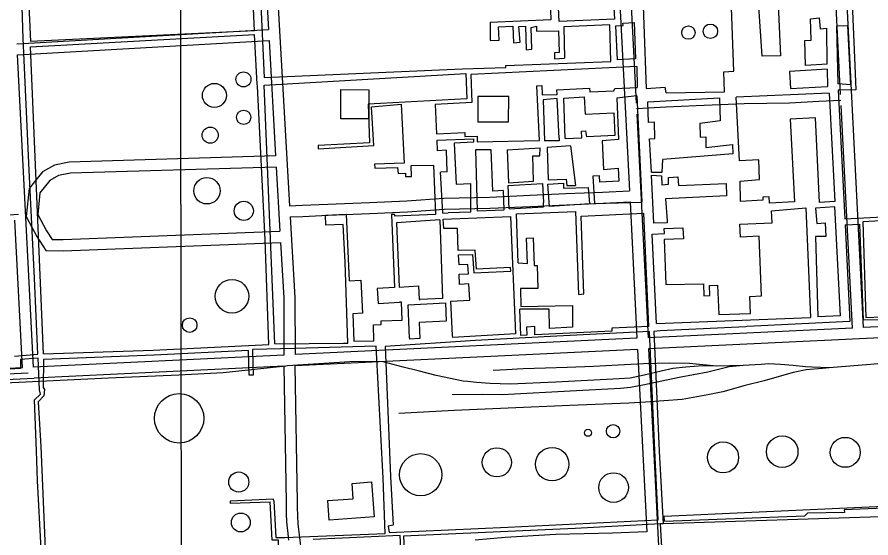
# Model space of a CAD drawing. Extents: x 3313447 to 3351316, y 703786 to 729172.
# Drawn here: x 3327644 to 3329944, y 718839 to 720243 of the extents above; entities that cross this region are included whole.
import ezdxf

# ---------------------------------------------------------------- set-up
doc = ezdxf.new("R2010")
doc.units = 0
for name, color, linetype in [('V-BLDG-OTLN', 7, 'Continuous'), ('V-DOMW-TANK', 7, 'Continuous'), ('V-GRID-MAJR', 7, 'Continuous'), ('V-RAIL-TRAK', 7, 'Continuous'), ('V-ROAD-CNTR', 7, 'Continuous'), ('V-UTIL-LINE', 7, 'Continuous')]:
    doc.layers.add(name, color=color, linetype=linetype)

msp = doc.modelspace()

# ---------------------------------------------------------------- linework, layer by layer
at = {"layer": 'V-BLDG-OTLN'}
for points in [[(3328591.6, 720047.3), (3328591.2, 719969), (3328515.9, 719969.4), (3328516.3, 720047.7)], [(3328968.4, 720029), (3328885.3, 720029.3), (3328885, 719961.2), (3328968.2, 719960.9)], [(3328605.5, 718895.9), (3328484.5, 718887.2), (3328480.6, 718940.1), (3328549.2, 718945.1), (3328546.2, 718986.5), (3328598.6, 718990.3)]]:
    msp.add_lwpolyline(points, close=True, dxfattribs=at)
at = {"layer": 'V-DOMW-TANK'}
for centre, radius in [((3329452.4, 720201.4), 18), ((3329511.7, 720205.1), 19.4), ((3328253.8, 720075.3), 20.2), ((3328175.4, 720032.2), 32.3), ((3328254.3, 719973.1), 19.1), ((3328164.1, 719925), 21.8), ((3328155.4, 719775.2), 35.6), ((3328254.6, 719721.1), 25.9), ((3328222.9, 719490.8), 45.3), ((3328108.8, 719412.9), 19.7), ((3328080.5, 719161.7), 66.6), ((3329249.6, 719127), 18), ((3329182, 719122.8), 9.46), ((3329705.1, 719071.7), 42.6), ((3329545.9, 719056.5), 41.9), ((3329874.9, 719070.1), 40.4), ((3328731.1, 719009.7), 56.9), ((3328936.4, 719043.1), 39.3), ((3329085.4, 719038.1), 45.2), ((3328241, 718990), 27.1), ((3329250.9, 718975.2), 40), ((3328246.5, 718881.1), 25.4)]:
    msp.add_circle(centre, radius, dxfattribs=at)
at = {"layer": 'V-GRID-MAJR'}
msp.add_spline([(3328090.9, 715239.9), (3328083, 721301.5), (3328075.1, 727363.2), (3328075.1, 727366.3)], degree=3, dxfattribs=at)
at = {"layer": 'V-RAIL-TRAK'}
for points in [[(3329599.7, 719304.6), (3329528.3, 719302.8), (3329490.8, 719303), (3329445.8, 719299.6), (3329410.1, 719296), (3329379.2, 719289.3), (3329333.1, 719278.2), (3329295.4, 719270.4), (3329266.3, 719268.2), (3329095.4, 719259.4), (3328972.3, 719253.9), (3328918.5, 719255.7), (3328881.4, 719258.3), (3328858.3, 719260.6), (3328845.7, 719261.9), (3328773.1, 719276.8), (3328724.3, 719289.8), (3328684.2, 719300), (3328630.1, 719313.6), (3328614.1, 719315.2), (3328540.6, 719313.8), (3328372.4, 719303.3), (3328367.6, 719302.7), (3328199.1, 719284), (3328079.5, 719277.9), (3327890.2, 719269.6), (3327591.7, 719256)], [(3330030, 719314.7), (3329943, 719307.3), (3329831.8, 719298.1), (3329813.4, 719296.3), (3329769.4, 719292.3), (3329735.1, 719285.5), (3329656.5, 719262.6), (3329605.8, 719250.2), (3329545.6, 719233.2), (3329504.8, 719224.7), (3329435.5, 719212.9), (3329336.7, 719205.2), (3329291.9, 719202.8), (3329132.8, 719196.1), (3328966.7, 719189), (3328821.4, 719183.1), (3328672, 719175.1)], [(3329831.8, 719298.1), (3329786.3, 719299.3), (3329767.6, 719300.9), (3329734.3, 719303.9), (3329700.3, 719306.5), (3329668, 719308.4), (3329648.6, 719307.3), (3329599.7, 719304.6), (3329562.3, 719300.2), (3329505.1, 719286.4), (3329427.5, 719271.5), (3329334.2, 719251.9), (3329296.2, 719244.8), (3329269.2, 719242.6), (3329151, 719235.7), (3328950.6, 719224.7), (3328897.5, 719225.8), (3328816.4, 719225.4)], [(3329528.3, 719302.8), (3329455.5, 719309.2), (3329402.7, 719310.6), (3329331.4, 719308.7), (3329262.8, 719304.7), (3329196.5, 719301.8), (3329125.7, 719299.2), (3329067.4, 719297), (3329006.9, 719295.1), (3328962.2, 719292.9), (3328926.8, 719290.8)]]:
    msp.add_lwpolyline(points, dxfattribs=at)
at = {"layer": 'V-ROAD-CNTR'}
for points in [[(3328291.3, 720763.7), (3328297.7, 720614.9), (3328320.8, 720209.9)], [(3328321.3, 720765.5), (3328327.6, 720616.4), (3328378.1, 719734.1)], [(3329862.4, 720034.3), (3329843, 720418.3)], [(3329924.1, 719406.6), (3329872.9, 720420.5)], [(3329262.7, 720384.4), (3329293.6, 719774.9)], [(3329293, 720379.2), (3329311.7, 720011)], [(3327643, 720171.6), (3328320.8, 720209.9)], [(3327644.6, 720141.7), (3328322.6, 720180)], [(3328322.6, 720180), (3328340.3, 719868.9)], [(3327688.2, 719300.1), (3327644.6, 720141.7)], [(3329312.3, 719996.5), (3329392.5, 720001.8), (3329473.6, 720004.6), (3329603.1, 720010.1), (3329724.5, 720011.9), (3329803.5, 720016.5), (3329843.1, 720018.5), (3329863.3, 720019.5)], [(3329894.1, 719405.1), (3329863.8, 720005.2)], [(3329313.1, 719981.9), (3329343.7, 719378.9)], [(3328340.3, 719868.9), (3327784.4, 719852.5), (3327744.8, 719844.3), (3327712.5, 719825.9), (3327676, 719781.5), (3327668.5, 719705.5), (3327697.1, 719651.9), (3327721.6, 719614.4), (3327768.4, 719613.5), (3328353.7, 719636.1)], [(3328342.1, 719839), (3327788, 719822.6), (3327755.6, 719815.9), (3327732.2, 719802.5), (3327705, 719769.5), (3327699.3, 719711.6), (3327723, 719667.2), (3327738.1, 719644.1), (3327768.1, 719643.5), (3328352, 719666)], [(3328342.1, 719839), (3328352, 719666)], [(3328378.1, 719734.7), (3328412.3, 719736.1), (3328480.9, 719739.3), (3328592.9, 719743.5), (3328694.3, 719748.1), (3328793.2, 719755.1), (3328917.7, 719758.3), (3329026, 719763), (3329122.5, 719767.4), (3329221.2, 719771.7), (3329293.6, 719775.4)], [(3328379.8, 719704.8), (3328413.6, 719706.1), (3328482.2, 719709.4), (3328594.1, 719713.5), (3328696.1, 719718.2), (3328794.7, 719725.1), (3328918.7, 719728.3), (3329027.3, 719733), (3329123.8, 719737.4), (3329222.7, 719741.7), (3329295.1, 719745.4)], [(3329295.1, 719745.5), (3329313.7, 719377.5)], [(3326968.5, 719666.4), (3327647.7, 719711.8)], [(3327658.2, 719298.6), (3327637.6, 719696)], [(3328379.8, 719704.8), (3328392.2, 719487.3), (3328392.7, 719333.6)], [(3328353.7, 719636.1), (3328362.2, 719486.4), (3328362.7, 719332.2)], [(3330077.1, 719413.8), (3329924.1, 719406.6)], [(3329894.1, 719405.1), (3329343.7, 719378.9)], [(3329313.7, 719377.5), (3328392.7, 719333.6)], [(3330084.1, 719384.1), (3329345.2, 719348.9)], [(3329315.2, 719347.5), (3328393, 719303.6)], [(3329315.2, 719347.5), (3329340.1, 718856.2)], [(3329345.2, 719348.9), (3329383.7, 718587.1)], [(3328362.7, 719332.2), (3327688.2, 719300.1)], [(3327073, 719270.8), (3327658.2, 719298.6)], [(3328363.1, 719302.2), (3327689.7, 719270.1)], [(3328369.3, 718934.7), (3328363.1, 719302.2)], [(3328399.3, 718935.3), (3328393, 719303.6)], [(3327069.5, 719255.6), (3327673.9, 719284.4)], [(3327069.8, 719240.6), (3327689.7, 719270.1)], [(3328375.7, 718833.4), (3328373, 718859.3), (3328372.2, 718867), (3328371.6, 718874.7), (3328371, 718882.4), (3328370.5, 718890.1), (3328370.1, 718897.8), (3328369.8, 718905.6), (3328369.6, 718913.3), (3328369.4, 718921), (3328369.3, 718928.7), (3328369.3, 718935)], [(3328411.4, 718802.5), (3328411.2, 718803.6), (3328409.9, 718810.9), (3328408.6, 718818.2), (3328407.5, 718825.5), (3328406.4, 718832.8), (3328405.4, 718840.2), (3328404.4, 718847.5), (3328403.6, 718854.9), (3328402.8, 718862.3), (3328402.1, 718869.6), (3328401.5, 718877), (3328401, 718884.4), (3328400.5, 718891.8), (3328400.1, 718899.2), (3328399.8, 718906.6), (3328399.6, 718914.1), (3328399.4, 718921.5), (3328399.3, 718928.9), (3328399.3, 718935)], [(3328877.8, 718834.4), (3328958.8, 718841.2), (3329095.6, 718849.7), (3329247.7, 718853.1), (3329340, 718856.4)]]:
    msp.add_lwpolyline(points, dxfattribs=at)
at = {"layer": 'V-UTIL-LINE'}
for p, q in [((3328280.4, 720694.3), (3328309.4, 720080.1)), ((3329306.6, 720228.8), (3329309.9, 720130.8)), ((3328283.5, 720206.4), (3327680.1, 720177.7)), ((3327680.3, 720163.5), (3328283.9, 720196.6)), ((3329826.2, 720116.7), (3329825.7, 720213.1)), ((3327714.9, 719335.2), (3327680.3, 720163.5)), ((3329313.4, 720110.2), (3329314, 720053.8)), ((3329825.9, 720102.6), (3329826.9, 720055.9)), ((3329890.3, 720061), (3329855.4, 720063.1)), ((3329392.3, 720038.9), (3329390, 720054.1)), ((3329831.8, 720038.1), (3329581.1, 720027.6)), ((3329313.8, 720030.8), (3329327, 719744.5)), ((3329178.7, 719920.4), (3329176.3, 719936.5)), ((3329135, 719896.7), (3329148, 719789.4)), ((3328920.7, 719885.8), (3328879.1, 719885.6)), ((3328964.6, 719885.3), (3329052.7, 719891.2)), ((3328802.1, 719826.5), (3328784.6, 719825.2)), ((3328790.9, 719714.4), (3328784.6, 719825.2)), ((3329359.6, 719687.4), (3329353, 719817.6)), ((3328866.7, 719717.9), (3328865.9, 719794.3)), ((3329186.7, 719740.2), (3329183.3, 719784.1)), ((3329062.1, 719731.4), (3329061.7, 719743.1)), ((3328790.9, 719714.4), (3328804.8, 719716)), ((3328866.7, 719717.9), (3328804.8, 719716)), ((3328969.3, 719726.2), (3329062.1, 719731.4)), ((3329345.7, 719409.6), (3329332, 719714.8)), ((3329873.9, 719699.9), (3329874, 719699.4)), ((3329874.8, 719683.6), (3329914, 719685.4)), ((3328679.8, 719475.1), (3328674.2, 719474.8)), ((3329862.3, 719437.8), (3329801.5, 719435.2)), ((3329366.5, 719417.8), (3329781.8, 719433.6)), ((3328700.6, 719377.5), (3328701, 719375.1)), ((3330035.8, 718897.9), (3329384.4, 718877.7)), ((3329387.6, 718884.4), (3329766.4, 718899.3))]:
    msp.add_line(p, q, dxfattribs=at)
for points in [[(3328283.5, 720206.4), (3328277, 720346.4), (3328265.2, 720615.5), (3328260.7, 720690.8), (3327892, 720674.5), (3327659.3, 720663.1), (3327653.7, 720663.1), (3327653.8, 720650.2), (3327659.6, 720643.8), (3327674.5, 720295.5), (3327680.1, 720177.7)], [(3329232.3, 720598.3), (3329252.9, 720237.9), (3329104.4, 720231.7), (3329100, 720326.5)], [(3329392.3, 720038.9), (3329549.9, 720041.9), (3329547.8, 720096), (3329574.5, 720097.3), (3329567.9, 720293.4), (3329546.8, 720291.1), (3329544.7, 720344.1), (3329685.2, 720356), (3329683.1, 720411.2), (3329326.3, 720396.8), (3329338.4, 720050.8), (3329390, 720054.1)], [(3330356.8, 720385.3), (3330227.3, 720378.1), (3330224.5, 720376.7), (3329985, 720367.2), (3329890, 720364.7), (3329900.9, 720112.7), (3329903.3, 720047.3), (3329855.8, 720046.4), (3329873.9, 719699.9)], [(3327636.7, 719329.2), (3327700, 719334.3), (3327690.7, 719539.5), (3327676.8, 719830.6), (3327659.9, 720185.2), (3327654.9, 720356.6), (3327584, 720352.1)], [(3329079.3, 720315), (3329081.7, 720235.9), (3328918.3, 720228.4), (3328918.6, 720180.6), (3328942.9, 720181.5), (3328941.1, 720217.1), (3328979.1, 720218.9), (3328981.3, 720173.8), (3328998.9, 720175.5), (3328996, 720218.2), (3329013.2, 720218.7), (3329015.5, 720155.2), (3329030.8, 720156.5), (3329028.5, 720214.8), (3329043, 720218.8), (3329043.1, 720205.1), (3329102.2, 720206.2), (3329104.1, 720148.2), (3329091.5, 720147), (3329092, 720130.9), (3329118.9, 720132.2)], [(3329694.1, 720276.3), (3329700.4, 720139.1), (3329651, 720137.7), (3329642.6, 720271.9)], [(3329826.2, 720116.7), (3329768, 720113.1), (3329765.8, 720179.8), (3329782.9, 720180.7), (3329781.8, 720238.9), (3329804.4, 720241.6), (3329807.6, 720211.9), (3329825.7, 720213.1)], [(3328309.4, 720080.1), (3328843.9, 720103.7), (3328960.6, 720107.1), (3328960.4, 720112.7), (3329243.2, 720123.4), (3329240.4, 720222), (3329116.6, 720217.2), (3329118.9, 720132.2)], [(3329309.9, 720130.8), (3329261.3, 720128.2), (3329256.9, 720219.9), (3329276.9, 720220.8), (3329275.7, 720227), (3329306.6, 720228.8)], [(3329890.3, 720061), (3329881.7, 720219.4), (3329851.3, 720218.5), (3329855.4, 720063.1)], [(3328311.8, 719643.3), (3328291.8, 720056.7), (3328290.2, 720062.9), (3328283.9, 720196.6)], [(3329313.4, 720110.2), (3328866.3, 720088.2), (3328868.6, 720013), (3328770, 720007.4), (3328773.9, 719928.8), (3328849.9, 719932.5), (3328849.9, 719921.5), (3328883.2, 719922.3), (3328883.1, 719907.2), (3329051, 719910.4), (3329043.9, 720058.4), (3329058, 720059.2), (3329058.8, 720033.6), (3329099.1, 720034.9), (3329098.3, 720047.1), (3329185.9, 720051.4), (3329187.2, 720042.1), (3329251.8, 720044.4), (3329253.9, 720050.7), (3329314, 720053.8)], [(3329825.9, 720102.6), (3329724.7, 720096.9), (3329727.5, 720050.9), (3329826.9, 720055.9)], [(3328338.5, 719362.2), (3328309.6, 720059.5), (3328852.4, 720091.3), (3328855.4, 720023.1), (3328589.9, 720008.9), (3328593.7, 719904.3), (3328454.6, 719897.3), (3328454.8, 719888.4), (3328604.9, 719897.4), (3328599.1, 720001.3), (3328678.5, 720008.8), (3328686.4, 719849.9), (3328607.2, 719846.7), (3328607.7, 719836.1), (3328668.8, 719837.5), (3328670.3, 719821.6), (3328690.1, 719822.3), (3328690.5, 719813.3), (3328706.8, 719813.4), (3328705.9, 719843.4), (3328765.8, 719844.2), (3328771.2, 719711.4), (3328661.6, 719706.4), (3328661.2, 719711.2), (3328652.7, 719711.3)], [(3329831.8, 720038.1), (3329846.6, 719746.6), (3329805.5, 719743.1), (3329795, 719971.9), (3329726.8, 719968.2), (3329738, 719745.4), (3329670.5, 719741.3), (3329669.6, 719759.1), (3329652.6, 719757.9), (3329653.4, 719749.4), (3329592.6, 719746.1), (3329591.5, 719801.4), (3329644.2, 719805.7), (3329642.4, 719858.4), (3329590.1, 719855.9), (3329581.1, 720027.6)], [(3329103.9, 719917.3), (3329098.7, 720023.5), (3329061.1, 720020.6), (3329065.1, 719909.3)], [(3329120.8, 719916.2), (3329116.7, 720024.4), (3329171.5, 720028.6), (3329174.5, 719981.2), (3329251.3, 719985.1), (3329253.9, 719924), (3329178.7, 719920.4)], [(3329313.8, 720030.8), (3329259.3, 720025.1), (3329263.8, 719913), (3329219.9, 719909.7), (3329223.5, 719832.9), (3329263.4, 719835.8), (3329265.1, 719800.6), (3329213.4, 719798), (3329213.3, 719815.6), (3329195.3, 719814.7), (3329199.2, 719741.1), (3329327, 719744.5)], [(3329352.6, 719825.1), (3329348, 719915.5), (3329362.1, 719916.3), (3329360.8, 719960.4), (3329344.8, 719959.2), (3329343.4, 720015.2), (3329535.9, 720025.5), (3329537.7, 719963.2), (3329482.8, 719956.6), (3329483.8, 719919.9), (3329499, 719920.7), (3329499.5, 719891.4), (3329571.4, 719899.9), (3329571.9, 719874.3), (3329383.9, 719859.3)], [(3329103.9, 719917.3), (3329104.3, 719909.9), (3329065.1, 719909.3)], [(3329120.8, 719916.2), (3329165.4, 719917.6), (3329164.2, 719935.7), (3329176.3, 719936.5)], [(3328802.1, 719826.5), (3328800.8, 719884.8), (3328776.9, 719882.8), (3328776, 719911.8), (3328873.1, 719915.4), (3328873.9, 719906), (3328821.4, 719903.4), (3328826.7, 719793.3), (3328865.9, 719794.3)], [(3329135, 719896.7), (3329071.5, 719891.7), (3329074.3, 719804.3), (3329122.9, 719806.1), (3329124.5, 719789.3), (3329148, 719789.4)], [(3328879.1, 719885.6), (3328883.1, 719721.5), (3328956.4, 719723.4), (3328954.1, 719775.9), (3328925.2, 719774.2), (3328920.7, 719885.8)], [(3328964.6, 719885.3), (3328967.8, 719796.7), (3329035.1, 719800.6), (3329033.6, 719869.6), (3329052.4, 719869.7), (3329052.7, 719891.2)], [(3329352.6, 719825.1), (3329381.5, 719825.5), (3329383.9, 719859.3)], [(3329353, 719817.6), (3329379.7, 719815.5), (3329380.9, 719791.4), (3329398.7, 719792.6), (3329398.6, 719810.8), (3329424.2, 719812.8), (3329426.2, 719789.4), (3329554.5, 719794.9), (3329555, 719761.1), (3329390.8, 719753.3), (3329395.1, 719693.9), (3329394.8, 719688.7), (3329359.6, 719687.4)], [(3328969.3, 719726.2), (3328966.6, 719789.3), (3329059.8, 719794.8), (3329061.7, 719743.1)], [(3329186.7, 719740.2), (3329077.8, 719733), (3329073.6, 719793.3), (3329115.9, 719795.5), (3329116.3, 719782.2), (3329183.3, 719784.1)], [(3329873.9, 719699.9), (3330129.8, 719713.1), (3330134.6, 719718.3), (3330178.7, 719720.3), (3330179.2, 719699.2), (3330166.2, 719699.1), (3330165.5, 719705.2), (3329922.3, 719691.6), (3329930.7, 719433.8), (3330333, 719450.4), (3330446.2, 719454.4), (3330433.4, 719779.8), (3330437.8, 719780)], [(3328338.5, 719362.2), (3328523, 719364.3), (3328535.3, 719364.2), (3328527.3, 719582.3), (3328521.9, 719684.4), (3328475.8, 719682.8), (3328474.6, 719709.7), (3328530.5, 719712.3), (3328538.4, 719532.3), (3328570.3, 719533.8), (3328574.2, 719445), (3328548.2, 719443.7), (3328551.1, 719370.1), (3328605.2, 719371), (3328603.7, 719413.5), (3328625, 719414.7), (3328624.5, 719424.5), (3328681.1, 719426.5), (3328679.8, 719475.1)], [(3328652.7, 719711.3), (3328660.9, 719514.3), (3328614.1, 719511.4), (3328616.6, 719471.5), (3328674.2, 719474.8)], [(3328993.6, 719580.9), (3328988.9, 719713), (3329148.2, 719719.4), (3329156.3, 719495.8), (3329170.4, 719497), (3329163.1, 719706.6), (3329332, 719714.8)], [(3329366.5, 719417.8), (3329355.2, 719658.5), (3329388.3, 719659.8), (3329386.7, 719673.5), (3329437.1, 719674.9), (3329439.5, 719645.6), (3329386.8, 719644.2), (3329391.5, 719522.2), (3329493.2, 719524.6), (3329494.1, 719492.3), (3329510, 719492.4), (3329509.1, 719520.2), (3329530.6, 719520.7), (3329534, 719441.3), (3329619.7, 719444), (3329617.6, 719490.3), (3329649.5, 719492.3), (3329643.5, 719652.9), (3329592.7, 719650.4), (3329591, 719685.3), (3329677.8, 719688.3), (3329676.1, 719721.3), (3329768.8, 719729.2), (3329781.8, 719433.6)], [(3329862.3, 719437.8), (3329846.7, 719731.8), (3329795.2, 719728.2), (3329798, 719687.1), (3329821.3, 719688.3), (3329822.6, 719652.3), (3329795.2, 719651.8), (3329801.5, 719435.2)], [(3328782.6, 719696.5), (3328666.3, 719689.1), (3328672.9, 719515.2), (3328725.6, 719518.7)], [(3328782.6, 719696.5), (3328789.9, 719484.7), (3328729.6, 719482.5)], [(3328791.8, 719698.3), (3328972.9, 719706.2), (3328986.6, 719389.7), (3328818.2, 719379.4), (3328817, 719385.3)], [(3328817, 719385.3), (3328812.2, 719477.4), (3328863.2, 719480.4), (3328860.6, 719524.3), (3328835.9, 719522.6), (3328834.6, 719550), (3328859.7, 719551.3), (3328858.4, 719576), (3328834.9, 719575.1), (3328833.2, 719602.1), (3328870.8, 719603.5), (3328874.1, 719554.1), (3328974.4, 719558.5), (3328973.2, 719567.9), (3328881.5, 719563.9), (3328877.8, 719615.2), (3328832.3, 719613.8), (3328830.4, 719673.8), (3328793.2, 719673.6), (3328791.8, 719698.3)], [(3329874.8, 719683.6), (3329887.1, 719422.7), (3329611.1, 719408.9), (3329607, 719408.2), (3329549.8, 719405.9), (3329549.8, 719405.9), (3329376.3, 719397.4), (3329359.1, 719396), (3329373.9, 719073.6)], [(3330006.7, 719423.8), (3330006.4, 719428.4), (3329923.8, 719426.7), (3329914, 719685.4)], [(3327714.9, 719335.2), (3328010.6, 719345.9), (3328321.8, 719360.7), (3328311.8, 719643.3)], [(3328993.6, 719580.9), (3329019.4, 719579.1), (3329016.7, 719647.7), (3329033.9, 719648.6), (3329036.7, 719573.3), (3329045.3, 719573.4), (3329047.2, 719511.5), (3329000.1, 719512), (3329001.2, 719463.4), (3329140.3, 719466.1), (3329140.6, 719407.3), (3329078.3, 719403.9), (3329077.2, 719456.4), (3328998.1, 719455.6)], [(3328725.6, 719518.7), (3328726.7, 719481.9), (3328729.6, 719482.5)], [(3328700.6, 719377.5), (3328697.8, 719467.6), (3328797.6, 719473.4), (3328799.9, 719423.7), (3328727.2, 719420), (3328728.5, 719376.6), (3328701, 719375.1)], [(3329345.7, 719409.6), (3329246.4, 719405.2), (3329246.6, 719396.6), (3329039.1, 719386.7), (3329038.5, 719409.3), (3329016.4, 719407.8), (3329016.8, 719385.5), (3329000.6, 719385), (3328998.1, 719455.6)], [(3329362.3, 719074.9), (3329347.6, 719395.7), (3329098.4, 719383.4), (3328878.8, 719371.3), (3328635.2, 719355.6), (3328649.9, 719005.3)], [(3328630.1, 719000.5), (3328611.1, 719356.4), (3328391.5, 719349.8), (3328279.3, 719347.2), (3328277.9, 719346.5), (3328279.6, 719278.3), (3328269.3, 719278.2), (3328267.6, 719345), (3328013.6, 719332), (3327714.8, 719320.2), (3327713.8, 719245.2), (3327717.3, 719239.7), (3327716, 719222.4), (3327700.9, 719206.5), (3327708.1, 719085.6)], [(3327695.8, 719074), (3327691, 719211.7), (3327706.7, 719226.9), (3327703.9, 719238.6), (3327700.7, 719324), (3327652.6, 719320.3), (3327653.4, 719296.2), (3327342.9, 719278.1)], [(3327708.3, 718809.9), (3327698.6, 718993.5), (3327695.8, 719074)], [(3327708.1, 719085.6), (3327719.2, 718809.9), (3327719.9, 718801.7), (3327719.3, 718748.5), (3327724.8, 718747.8), (3327898.1, 718756.2), (3328207.9, 718770.8), (3328346.5, 718775.7), (3328349.9, 718779.1), (3328348.4, 718833), (3328331.4, 718833), (3328325.8, 718936.8)], [(3328649.9, 719005.3), (3328656.9, 718873.6), (3328643.9, 718870.9), (3328646, 718853.8), (3328966, 718868.4), (3329370.7, 718888.6), (3329362.3, 719074.9)], [(3329373.9, 719073.6), (3329384.4, 718877.7), (3329377.5, 718877.7)], [(3328335.4, 718939.5), (3328340.9, 718840.5), (3328364.8, 718840.6), (3328635.1, 718851.7), (3328630.1, 719000.5)], [(3328335.4, 718939.5), (3328334.9, 718944), (3328217.5, 718938.6), (3328217.8, 718933.4), (3328325.8, 718936.8)], [(3329387.6, 718884.4), (3329387.1, 718897.7), (3329859.1, 718919.6), (3329979.6, 718925), (3329979.6, 718919.8), (3329872.3, 718915.1), (3329873, 718908.1), (3329772.9, 718905.9), (3329766.4, 718899.3)], [(3329392.1, 718612.2), (3329377.5, 718877.7), (3329147.6, 718865.2), (3328684.9, 718844.3), (3328689.1, 718750.1)], [(3328681.6, 718740.5), (3328676, 718846.3), (3328441.3, 718835.2)]]:
    msp.add_lwpolyline(points, dxfattribs=at)

doc.saveas('drawing.dxf')
